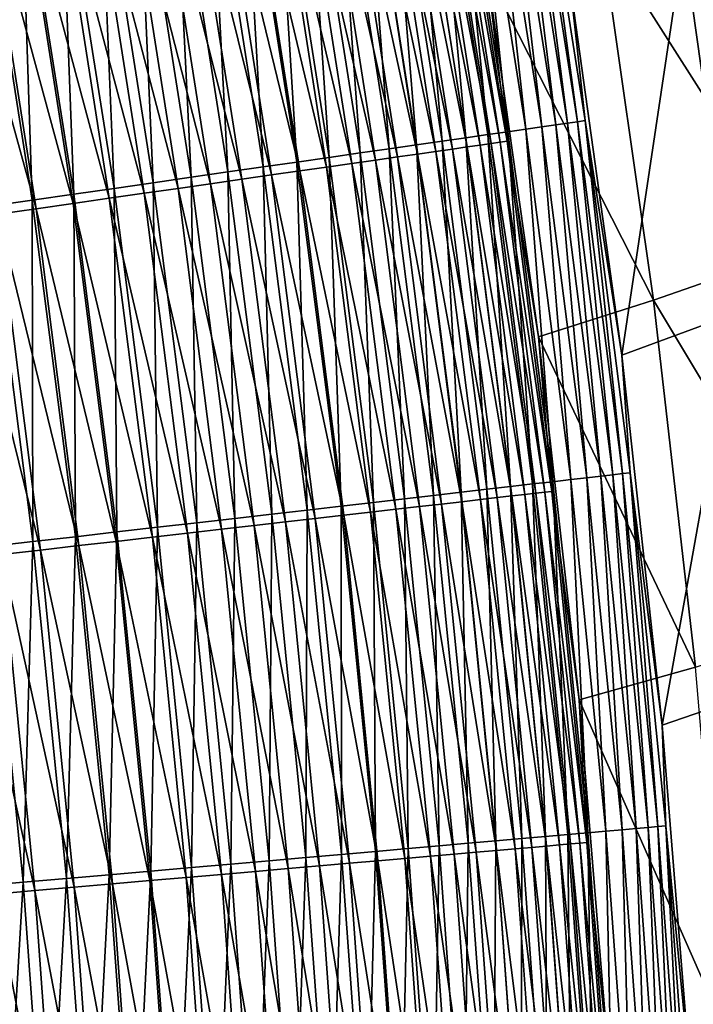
# Model space of a CAD drawing. Header units: metres. Extents: x -1 to 1402, y -1402 to 1.
# Tile 347 of 444: x 1245 to 1270, y -482 to -446. Entities that reach past the tile are written whole.
import ezdxf

# ---------------------------------------------------------------- set-up
doc = ezdxf.new("R2010")
doc.units = ezdxf.units.M

msp = doc.modelspace()

# ---------------------------------------------------------------- linework, layer by layer
at = {"layer": 'None0'}
for points in [[(1264.037476, -436.390259, -472.549805), (1265.724487, -449.445953, -474.27417), (1263.676147, -436.45282, -474.261902)], [(1264.320435, -436.341278, -470.825623), (1266.087891, -449.393707, -472.562653), (1264.037476, -436.390259, -472.549805)], [(1264.037476, -436.390259, -472.549805), (1266.087891, -449.393707, -472.562653), (1265.724487, -449.445953, -474.27417)], [(1265.823364, -444.297455, -469.113403), (1266.372681, -449.352753, -470.83902), (1264.320435, -436.341278, -470.825623)], [(1264.320435, -436.341278, -470.825623), (1266.372681, -449.352753, -470.83902), (1266.087891, -449.393707, -472.562653)], [(1263.504517, -449.765045, -480.913605), (1261.468018, -436.834991, -480.903748), (1262.132324, -436.720001, -479.282776)], [(1264.172241, -449.669067, -479.293243), (1262.132324, -436.720001, -479.282776), (1262.722534, -436.617859, -477.632629)], [(1263.504517, -449.765045, -480.913605), (1262.132324, -436.720001, -479.282776), (1264.172241, -449.669067, -479.293243)], [(1263.237427, -436.528748, -475.957581), (1264.765503, -449.583801, -477.643707), (1262.722534, -436.617859, -477.632629)], [(1262.722534, -436.617859, -477.632629), (1264.765503, -449.583801, -477.643707), (1264.172241, -449.669067, -479.293243)], [(1263.676147, -436.45282, -474.261902), (1265.283325, -449.509369, -475.969269), (1263.237427, -436.528748, -475.957581)], [(1263.237427, -436.528748, -475.957581), (1265.283325, -449.509369, -475.969269), (1264.765503, -449.583801, -477.643707)], [(1263.676147, -436.45282, -474.261902), (1265.724487, -449.445953, -474.27417), (1265.283325, -449.509369, -475.969269)], [(1259.921387, -437.102661, -484.04129), (1261.066895, -450.115417, -485.558838), (1259.042358, -437.254791, -485.550842)], [(1261.950195, -449.988464, -484.049927), (1259.921387, -437.102661, -484.04129), (1260.730591, -436.962616, -482.491241)], [(1261.066895, -450.115417, -485.558838), (1259.921387, -437.102661, -484.04129), (1261.950195, -449.988464, -484.049927)], [(1261.468018, -436.834991, -480.903748), (1262.763428, -449.871582, -482.500488), (1260.730591, -436.962616, -482.491241)], [(1260.730591, -436.962616, -482.491241), (1262.763428, -449.871582, -482.500488), (1261.950195, -449.988464, -484.049927)], [(1262.763428, -449.871582, -482.500488), (1261.468018, -436.834991, -480.903748), (1263.504517, -449.765045, -480.913605)], [(1258.095947, -437.41861, -487.017029), (1259.099365, -450.398224, -488.443909), (1257.084229, -437.593719, -488.437103)], [(1260.115967, -450.252106, -487.024445), (1258.095947, -437.41861, -487.017029), (1259.042358, -437.254791, -485.550842)], [(1259.099365, -450.398224, -488.443909), (1258.095947, -437.41861, -487.017029), (1260.115967, -450.252106, -487.024445)], [(1259.042358, -437.254791, -485.550842), (1261.066895, -450.115417, -485.558838), (1260.115967, -450.252106, -487.024445)], [(1262.001221, -450.329407, -476.683319), (1259.979004, -437.433746, -476.673126), (1259.435181, -437.527557, -478.19339)], [(1262.478271, -450.261108, -475.140656), (1260.453491, -437.351898, -475.129944), (1259.979004, -437.433746, -476.673126)], [(1262.478271, -450.261108, -475.140656), (1259.979004, -437.433746, -476.673126), (1262.001221, -450.329407, -476.683319)], [(1262.884644, -450.202911, -473.578979), (1260.857666, -437.282166, -473.567719), (1260.453491, -437.351898, -475.129944)], [(1262.884644, -450.202911, -473.578979), (1260.453491, -437.351898, -475.129944), (1262.478271, -450.261108, -475.140656)], [(1263.219604, -450.154968, -472.002167), (1261.190552, -437.224731, -471.990387), (1260.857666, -437.282166, -473.567719)], [(1262.884644, -450.202911, -473.578979), (1263.219604, -450.154968, -472.002167), (1260.857666, -437.282166, -473.567719)], [(1263.481812, -450.117432, -470.414185), (1261.451172, -437.179749, -470.401917), (1261.190552, -437.224731, -471.990387)], [(1263.219604, -450.154968, -472.002167), (1263.481812, -450.117432, -470.414185), (1261.190552, -437.224731, -471.990387)], [(1263.481812, -450.117432, -470.414185), (1262.732544, -443.854309, -468.823486), (1261.451172, -437.179749, -470.401917)], [(1256.009521, -437.779694, -489.808197), (1256.878906, -450.717346, -491.133209), (1254.874146, -437.976196, -491.127563)], [(1257.084229, -437.593719, -488.437103), (1258.019653, -450.553406, -489.814423), (1256.009521, -437.779694, -489.808197)], [(1256.009521, -437.779694, -489.808197), (1258.019653, -450.553406, -489.814423), (1256.878906, -450.717346, -491.133209)], [(1257.084229, -437.593719, -488.437103), (1259.099365, -450.398224, -488.443909), (1258.019653, -450.553406, -489.814423)], [(1260.156494, -450.593475, -481.157745), (1258.143677, -437.750336, -481.149261), (1257.397949, -437.878967, -482.57724)], [(1260.839355, -450.495728, -479.69577), (1258.82312, -437.633148, -479.686737), (1258.143677, -437.750336, -481.149261)], [(1260.839355, -450.495728, -479.69577), (1258.143677, -437.750336, -481.149261), (1260.156494, -450.593475, -481.157745)], [(1258.82312, -437.633148, -479.686737), (1261.45459, -450.407654, -478.203003), (1259.435181, -437.527557, -478.19339)], [(1261.45459, -450.407654, -478.203003), (1258.82312, -437.633148, -479.686737), (1260.839355, -450.495728, -479.69577)], [(1259.435181, -437.527557, -478.19339), (1261.45459, -450.407654, -478.203003), (1262.001221, -450.329407, -476.683319)], [(1254.423828, -451.070221, -493.604309), (1252.430298, -438.399139, -493.599762), (1253.680298, -438.1828, -492.392334)], [(1254.874146, -437.976196, -491.127563), (1255.679565, -450.88974, -492.39743), (1253.680298, -438.1828, -492.392334)], [(1253.680298, -438.1828, -492.392334), (1255.679565, -450.88974, -492.39743), (1254.423828, -451.070221, -493.604309)], [(1257.716919, -450.942688, -485.325378), (1255.715942, -438.169128, -485.318604), (1254.783691, -438.329926, -486.62677)], [(1254.874146, -437.976196, -491.127563), (1256.878906, -450.717346, -491.133209), (1255.679565, -450.88974, -492.39743)], [(1258.593262, -450.817261, -483.97522), (1256.588013, -438.018677, -483.967896), (1255.715942, -438.169128, -485.318604)], [(1258.593262, -450.817261, -483.97522), (1255.715942, -438.169128, -485.318604), (1257.716919, -450.942688, -485.325378)], [(1259.407104, -450.700745, -482.585144), (1257.397949, -437.878967, -482.57724), (1256.588013, -438.018677, -483.967896)], [(1259.407104, -450.700745, -482.585144), (1256.588013, -438.018677, -483.967896), (1258.593262, -450.817261, -483.97522)], [(1260.156494, -450.593475, -481.157745), (1257.397949, -437.878967, -482.57724), (1259.407104, -450.700745, -482.585144)], [(1253.114014, -451.258484, -494.751129), (1251.126587, -438.624786, -494.747101), (1252.430298, -438.399139, -493.599762)], [(1253.114014, -451.258484, -494.751129), (1252.430298, -438.399139, -493.599762), (1254.423828, -451.070221, -493.604309)], [(1255.7854, -451.219177, -487.895538), (1253.793335, -438.500763, -487.889832), (1252.747192, -438.681213, -489.105194)], [(1256.780273, -451.076752, -486.632996), (1254.783691, -438.329926, -486.62677), (1253.793335, -438.500763, -487.889832)], [(1256.780273, -451.076752, -486.632996), (1253.793335, -438.500763, -487.889832), (1255.7854, -451.219177, -487.895538)], [(1257.716919, -450.942688, -485.325378), (1254.783691, -438.329926, -486.62677), (1256.780273, -451.076752, -486.632996)], [(1250.343994, -451.656647, -496.856262), (1248.369141, -439.10202, -496.85321), (1249.771851, -438.859253, -495.832275)], [(1251.753052, -451.454102, -495.835815), (1249.771851, -438.859253, -495.832275), (1251.126587, -438.624786, -494.747101)], [(1250.343994, -451.656647, -496.856262), (1249.771851, -438.859253, -495.832275), (1251.753052, -451.454102, -495.835815)], [(1253.62915, -451.527832, -490.274933), (1251.647095, -438.870972, -490.270264), (1250.495361, -439.069641, -491.382477)], [(1251.753052, -451.454102, -495.835815), (1251.126587, -438.624786, -494.747101), (1253.114014, -451.258484, -494.751129)], [(1254.734375, -451.369629, -489.110382), (1252.747192, -438.681213, -489.105194), (1251.647095, -438.870972, -490.270264)], [(1254.734375, -451.369629, -489.110382), (1251.647095, -438.870972, -490.270264), (1253.62915, -451.527832, -490.274933)], [(1255.7854, -451.219177, -487.895538), (1252.747192, -438.681213, -489.105194), (1254.734375, -451.369629, -489.110382)], [(1248.889648, -451.865662, -497.810516), (1246.921387, -439.35257, -497.807892), (1248.369141, -439.10202, -496.85321)], [(1251.265137, -451.866211, -492.442993), (1249.293945, -439.276886, -492.439331), (1248.045654, -439.492218, -493.438843)], [(1248.889648, -451.865662, -497.810516), (1248.369141, -439.10202, -496.85321), (1250.343994, -451.656647, -496.856262)], [(1252.472046, -451.693481, -491.386627), (1250.495361, -439.069641, -491.382477), (1249.293945, -439.276886, -492.439331)], [(1252.472046, -451.693481, -491.386627), (1249.293945, -439.276886, -492.439331), (1251.265137, -451.866211, -492.442993)], [(1253.62915, -451.527832, -490.274933), (1250.495361, -439.069641, -491.382477), (1252.472046, -451.693481, -491.386627)], [(1245.857544, -452.301483, -499.512329), (1243.902832, -439.875, -499.510498), (1245.431641, -439.610413, -498.694336)], [(1247.393188, -452.08075, -498.696533), (1245.431641, -439.610413, -498.694336), (1246.921387, -439.35257, -497.807892)], [(1245.857544, -452.301483, -499.512329), (1245.431641, -439.610413, -498.694336), (1247.393188, -452.08075, -498.696533)], [(1250.01123, -452.045715, -493.442078), (1248.045654, -439.492218, -493.438843), (1246.753174, -439.715179, -494.379181)], [(1247.393188, -452.08075, -498.696533), (1246.921387, -439.35257, -497.807892), (1248.889648, -451.865662, -497.810516)], [(1251.265137, -451.866211, -492.442993), (1248.045654, -439.492218, -493.438843), (1250.01123, -452.045715, -493.442078)], [(1244.285522, -452.527435, -500.255829), (1243.902832, -439.875, -499.510498), (1245.857544, -452.301483, -499.512329)], [(1247.372803, -452.423401, -495.260895), (1245.419189, -439.945282, -495.258484), (1244.046509, -440.182068, -496.07489)], [(1248.712769, -452.231598, -494.381989), (1246.753174, -439.715179, -494.379181), (1245.419189, -439.945282, -495.258484)], [(1248.712769, -452.231598, -494.381989), (1245.419189, -439.945282, -495.258484), (1247.372803, -452.423401, -495.260895)], [(1250.01123, -452.045715, -493.442078), (1246.753174, -439.715179, -494.379181), (1248.712769, -452.231598, -494.381989)], [(1245.993896, -452.620789, -496.076904), (1244.046509, -440.182068, -496.07489), (1242.637817, -440.425049, -496.826508)], [(1247.372803, -452.423401, -495.260895), (1244.046509, -440.182068, -496.07489), (1245.993896, -452.620789, -496.076904)], [(1242.637817, -440.425049, -496.826508), (1244.578857, -452.823334, -496.828186), (1245.993896, -452.620789, -496.076904)], [(1272.391602, -440.450958, -367.681), (1266.964111, -442.450134, -423.696442), (1274.393188, -454.109344, -367.691071)], [(1270.026367, -442.750854, -423.986053), (1275.453613, -440.75, -368.006805), (1271.970215, -456.495361, -423.99295)], [(1266.964111, -442.450134, -423.696442), (1262.732544, -443.854309, -468.823486), (1268.916382, -456.010956, -423.702515)], [(1266.964111, -442.450134, -423.696442), (1268.916382, -456.010956, -423.702515), (1274.393188, -454.109344, -367.691071)], [(1267.737793, -458.053314, -469.12793), (1265.823364, -444.297455, -469.113403), (1270.026367, -442.750854, -423.986053)], [(1271.970215, -456.495361, -423.99295), (1267.737793, -458.053314, -469.12793), (1270.026367, -442.750854, -423.986053)], [(1262.732544, -443.854309, -468.823486), (1264.6427, -457.367706, -468.836731), (1268.916382, -456.010956, -423.702515)], [(1264.6427, -457.367706, -468.836731), (1262.732544, -443.854309, -468.823486), (1263.481812, -450.117432, -470.414185)], [(1265.823364, -444.297455, -469.113403), (1267.737793, -458.053314, -469.12793), (1266.372681, -449.352753, -470.83902)], [(1265.283325, -449.509369, -475.969269), (1266.43689, -462.598785, -477.653687), (1264.765503, -449.583801, -477.643707)], [(1265.724487, -449.445953, -474.27417), (1266.956909, -462.538818, -475.979767), (1265.283325, -449.509369, -475.969269)], [(1265.283325, -449.509369, -475.969269), (1266.956909, -462.538818, -475.979767), (1266.43689, -462.598785, -477.653687)], [(1266.087891, -449.393707, -472.562653), (1267.400146, -462.487701, -474.285156), (1265.724487, -449.445953, -474.27417)], [(1265.724487, -449.445953, -474.27417), (1267.400146, -462.487701, -474.285156), (1266.956909, -462.538818, -475.979767)], [(1266.372681, -449.352753, -470.83902), (1267.765381, -462.445587, -472.574158), (1266.087891, -449.393707, -472.562653)], [(1266.087891, -449.393707, -472.562653), (1267.765381, -462.445587, -472.574158), (1267.400146, -462.487701, -474.285156)], [(1267.737793, -458.053314, -469.12793), (1268.051636, -462.412567, -470.851013), (1266.372681, -449.352753, -470.83902)], [(1266.372681, -449.352753, -470.83902), (1268.051636, -462.412567, -470.851013), (1267.765381, -462.445587, -472.574158)], [(1262.763428, -449.871582, -482.500488), (1263.609985, -462.924744, -484.057709), (1261.950195, -449.988464, -484.049927)], [(1264.426514, -462.830597, -482.50882), (1262.763428, -449.871582, -482.500488), (1263.504517, -449.765045, -480.913605)], [(1263.609985, -462.924744, -484.057709), (1262.763428, -449.871582, -482.500488), (1264.426514, -462.830597, -482.50882)], [(1265.170654, -462.744812, -480.922485), (1263.504517, -449.765045, -480.913605), (1264.172241, -449.669067, -479.293243)], [(1264.426514, -462.830597, -482.50882), (1263.504517, -449.765045, -480.913605), (1265.170654, -462.744812, -480.922485)], [(1264.765503, -449.583801, -477.643707), (1265.841064, -462.66748, -479.302673), (1264.172241, -449.669067, -479.293243)], [(1264.172241, -449.669067, -479.293243), (1265.841064, -462.66748, -479.302673), (1265.170654, -462.744812, -480.922485)], [(1264.765503, -449.583801, -477.643707), (1266.43689, -462.598785, -477.653687), (1265.841064, -462.66748, -479.302673)], [(1260.748169, -463.25473, -488.450043), (1259.099365, -450.398224, -488.443909), (1260.115967, -450.252106, -487.024445)], [(1261.066895, -450.115417, -485.558838), (1261.768555, -463.137085, -487.031128), (1260.115967, -450.252106, -487.024445)], [(1260.115967, -450.252106, -487.024445), (1261.768555, -463.137085, -487.031128), (1260.748169, -463.25473, -488.450043)], [(1262.723267, -463.026978, -485.566071), (1261.066895, -450.115417, -485.558838), (1261.950195, -449.988464, -484.049927)], [(1261.768555, -463.137085, -487.031128), (1261.066895, -450.115417, -485.558838), (1262.723267, -463.026978, -485.566071)], [(1261.950195, -449.988464, -484.049927), (1263.609985, -462.924744, -484.057709), (1262.723267, -463.026978, -485.566071)], [(1264.132935, -463.219421, -475.150299), (1262.478271, -450.261108, -475.140656), (1262.001221, -450.329407, -476.683319)], [(1264.54126, -463.172577, -473.589111), (1262.884644, -450.202911, -473.578979), (1262.478271, -450.261108, -475.140656)], [(1264.54126, -463.172577, -473.589111), (1262.478271, -450.261108, -475.140656), (1264.132935, -463.219421, -475.150299)], [(1264.877808, -463.133972, -472.012756), (1263.219604, -450.154968, -472.002167), (1262.884644, -450.202911, -473.578979)], [(1264.54126, -463.172577, -473.589111), (1264.877808, -463.133972, -472.012756), (1262.884644, -450.202911, -473.578979)], [(1265.141479, -463.103729, -470.425232), (1263.481812, -450.117432, -470.414185), (1263.219604, -450.154968, -472.002167)], [(1264.877808, -463.133972, -472.012756), (1265.141479, -463.103729, -470.425232), (1263.219604, -450.154968, -472.002167)], [(1265.141479, -463.103729, -470.425232), (1264.6427, -457.367706, -468.836731), (1263.481812, -450.117432, -470.414185)], [(1258.019653, -450.553406, -489.814423), (1258.519287, -463.511719, -491.138306), (1256.878906, -450.717346, -491.133209)], [(1259.099365, -450.398224, -488.443909), (1259.664307, -463.3797, -489.820038), (1258.019653, -450.553406, -489.814423)], [(1258.019653, -450.553406, -489.814423), (1259.664307, -463.3797, -489.820038), (1258.519287, -463.511719, -491.138306)], [(1259.664307, -463.3797, -489.820038), (1259.099365, -450.398224, -488.443909), (1260.748169, -463.25473, -488.450043)], [(1261.801514, -463.486847, -481.165375), (1260.156494, -450.593475, -481.157745), (1259.407104, -450.700745, -482.585144)], [(1262.487061, -463.408203, -479.703918), (1260.839355, -450.495728, -479.69577), (1260.156494, -450.593475, -481.157745)], [(1262.487061, -463.408203, -479.703918), (1260.156494, -450.593475, -481.157745), (1261.801514, -463.486847, -481.165375)], [(1263.104858, -463.337341, -478.211639), (1261.45459, -450.407654, -478.203003), (1260.839355, -450.495728, -479.69577)], [(1263.104858, -463.337341, -478.211639), (1260.839355, -450.495728, -479.69577), (1262.487061, -463.408203, -479.703918)], [(1261.45459, -450.407654, -478.203003), (1263.653809, -463.274353, -476.692474), (1262.001221, -450.329407, -476.683319)], [(1263.653809, -463.274353, -476.692474), (1261.45459, -450.407654, -478.203003), (1263.104858, -463.337341, -478.211639)], [(1262.001221, -450.329407, -476.683319), (1263.653809, -463.274353, -476.692474), (1264.132935, -463.219421, -475.150299)], [(1255.679565, -450.88974, -492.39743), (1256.055054, -463.795868, -493.608429), (1254.423828, -451.070221, -493.604309)], [(1256.878906, -450.717346, -491.133209), (1257.315552, -463.650513, -492.402039), (1255.679565, -450.88974, -492.39743)], [(1255.679565, -450.88974, -492.39743), (1257.315552, -463.650513, -492.402039), (1256.055054, -463.795868, -493.608429)], [(1259.352417, -463.767731, -485.331512), (1257.716919, -450.942688, -485.325378), (1256.780273, -451.076752, -486.632996)], [(1256.878906, -450.717346, -491.133209), (1258.519287, -463.511719, -491.138306), (1257.315552, -463.650513, -492.402039)], [(1260.232178, -463.66684, -483.981842), (1258.593262, -450.817261, -483.97522), (1257.716919, -450.942688, -485.325378)], [(1260.232178, -463.66684, -483.981842), (1257.716919, -450.942688, -485.325378), (1259.352417, -463.767731, -485.331512)], [(1261.049194, -463.57312, -482.592285), (1259.407104, -450.700745, -482.585144), (1258.593262, -450.817261, -483.97522)], [(1261.049194, -463.57312, -482.592285), (1258.593262, -450.817261, -483.97522), (1260.232178, -463.66684, -483.981842)], [(1261.801514, -463.486847, -481.165375), (1259.407104, -450.700745, -482.585144), (1261.049194, -463.57312, -482.592285)], [(1253.374512, -464.104919, -495.83902), (1251.753052, -451.454102, -495.835815), (1253.114014, -451.258484, -494.751129)], [(1254.740479, -463.947449, -494.754791), (1253.114014, -451.258484, -494.751129), (1254.423828, -451.070221, -493.604309)], [(1253.374512, -464.104919, -495.83902), (1253.114014, -451.258484, -494.751129), (1254.740479, -463.947449, -494.754791)], [(1254.423828, -451.070221, -493.604309), (1256.055054, -463.795868, -493.608429), (1254.740479, -463.947449, -494.754791)], [(1257.413574, -463.990143, -487.900665), (1255.7854, -451.219177, -487.895538), (1254.734375, -451.369629, -489.110382)], [(1258.412231, -463.87558, -486.638641), (1256.780273, -451.076752, -486.632996), (1255.7854, -451.219177, -487.895538)], [(1258.412231, -463.87558, -486.638641), (1255.7854, -451.219177, -487.895538), (1257.413574, -463.990143, -487.900665)], [(1259.352417, -463.767731, -485.331512), (1256.780273, -451.076752, -486.632996), (1258.412231, -463.87558, -486.638641)], [(1250.500732, -464.43631, -497.812927), (1248.889648, -451.865662, -497.810516), (1250.343994, -451.656647, -496.856262)], [(1251.960327, -464.268005, -496.85907), (1250.343994, -451.656647, -496.856262), (1251.753052, -451.454102, -495.835815)], [(1250.500732, -464.43631, -497.812927), (1250.343994, -451.656647, -496.856262), (1251.960327, -464.268005, -496.85907)], [(1254.087891, -464.371582, -491.390381), (1252.472046, -451.693481, -491.386627), (1251.265137, -451.866211, -492.442993)], [(1251.960327, -464.268005, -496.85907), (1251.753052, -451.454102, -495.835815), (1253.374512, -464.104919, -495.83902)], [(1255.249268, -464.238373, -490.279144), (1253.62915, -451.527832, -490.274933), (1252.472046, -451.693481, -491.386627)], [(1255.249268, -464.238373, -490.279144), (1252.472046, -451.693481, -491.386627), (1254.087891, -464.371582, -491.390381)], [(1256.358521, -464.111145, -489.115051), (1254.734375, -451.369629, -489.110382), (1253.62915, -451.527832, -490.274933)], [(1256.358521, -464.111145, -489.115051), (1253.62915, -451.527832, -490.274933), (1255.249268, -464.238373, -490.279144)], [(1257.413574, -463.990143, -487.900665), (1254.734375, -451.369629, -489.110382), (1256.358521, -464.111145, -489.115051)], [(1247.45752, -464.787201, -499.513977), (1245.857544, -452.301483, -499.512329), (1247.393188, -452.08075, -498.696533)], [(1248.998779, -464.609497, -498.698547), (1247.393188, -452.08075, -498.696533), (1248.889648, -451.865662, -497.810516)], [(1247.45752, -464.787201, -499.513977), (1247.393188, -452.08075, -498.696533), (1248.998779, -464.609497, -498.698547)], [(1251.618042, -464.654877, -493.445007), (1250.01123, -452.045715, -493.442078), (1248.712769, -452.231598, -494.381989)], [(1248.998779, -464.609497, -498.698547), (1248.889648, -451.865662, -497.810516), (1250.500732, -464.43631, -497.812927)], [(1252.876587, -464.510529, -492.44635), (1251.265137, -451.866211, -492.442993), (1250.01123, -452.045715, -493.442078)], [(1252.876587, -464.510529, -492.44635), (1250.01123, -452.045715, -493.442078), (1251.618042, -464.654877, -493.445007)], [(1254.087891, -464.371582, -491.390381), (1251.265137, -451.866211, -492.442993), (1252.876587, -464.510529, -492.44635)], [(1245.880005, -464.969116, -500.257172), (1244.285522, -452.527435, -500.255829), (1245.857544, -452.301483, -499.512329)], [(1245.880005, -464.969116, -500.257172), (1245.857544, -452.301483, -499.512329), (1247.45752, -464.787201, -499.513977)], [(1248.970093, -464.958588, -495.263062), (1247.372803, -452.423401, -495.260895), (1245.993896, -452.620789, -496.076904)], [(1250.314941, -464.804352, -494.384521), (1248.712769, -452.231598, -494.381989), (1247.372803, -452.423401, -495.260895)], [(1250.314941, -464.804352, -494.384521), (1247.372803, -452.423401, -495.260895), (1248.970093, -464.958588, -495.263062)], [(1251.618042, -464.654877, -493.445007), (1248.712769, -452.231598, -494.381989), (1250.314941, -464.804352, -494.384521)], [(1246.166138, -465.280212, -496.829681), (1244.578857, -452.823334, -496.828186), (1243.130493, -453.03067, -497.512848)], [(1244.269043, -465.154877, -500.926147), (1244.285522, -452.527435, -500.255829), (1245.880005, -464.969116, -500.257172)], [(1244.578857, -452.823334, -496.828186), (1247.586304, -465.11734, -496.078735), (1245.993896, -452.620789, -496.076904)], [(1247.586304, -465.11734, -496.078735), (1244.578857, -452.823334, -496.828186), (1246.166138, -465.280212, -496.829681)], [(1245.993896, -452.620789, -496.076904), (1247.586304, -465.11734, -496.078735), (1248.970093, -464.958588, -495.263062)], [(1246.166138, -465.280212, -496.829681), (1243.130493, -453.03067, -497.512848), (1244.712646, -465.44696, -497.514069)], [(1274.393188, -454.109344, -367.691071), (1268.916382, -456.010956, -423.702515), (1275.996826, -467.822968, -367.701233)], [(1268.916382, -456.010956, -423.702515), (1264.6427, -457.367706, -468.836731), (1270.4729, -469.628571, -423.70874)], [(1268.916382, -456.010956, -423.702515), (1270.4729, -469.628571, -423.70874), (1275.996826, -467.822968, -367.701233)], [(1269.238159, -471.772644, -469.140717), (1267.737793, -458.053314, -469.12793), (1271.970215, -456.495361, -423.99295)], [(1273.509644, -470.305542, -423.999878), (1269.238159, -471.772644, -469.140717), (1271.970215, -456.495361, -423.99295)], [(1264.6427, -457.367706, -468.836731), (1266.148804, -470.839294, -468.848602), (1270.4729, -469.628571, -423.70874)], [(1266.148804, -470.839294, -468.848602), (1264.6427, -457.367706, -468.836731), (1265.141479, -463.103729, -470.425232)], [(1267.737793, -458.053314, -469.12793), (1269.238159, -471.772644, -469.140717), (1268.051636, -462.412567, -470.851013)], [(1265.841064, -462.66748, -479.302673), (1266.474243, -475.76535, -480.930328), (1265.170654, -462.744812, -480.922485)], [(1266.43689, -462.598785, -477.653687), (1267.146851, -475.706329, -479.311005), (1265.841064, -462.66748, -479.302673)], [(1265.841064, -462.66748, -479.302673), (1267.146851, -475.706329, -479.311005), (1266.474243, -475.76535, -480.930328)], [(1266.956909, -462.538818, -475.979767), (1267.744629, -475.653931, -477.662506), (1266.43689, -462.598785, -477.653687)], [(1266.43689, -462.598785, -477.653687), (1267.744629, -475.653931, -477.662506), (1267.146851, -475.706329, -479.311005)], [(1267.400146, -462.487701, -474.285156), (1268.266479, -475.608154, -475.989044), (1266.956909, -462.538818, -475.979767)], [(1266.956909, -462.538818, -475.979767), (1268.266479, -475.608154, -475.989044), (1267.744629, -475.653931, -477.662506)], [(1267.765381, -462.445587, -472.574158), (1268.711304, -475.569153, -474.294891), (1267.400146, -462.487701, -474.285156)], [(1267.400146, -462.487701, -474.285156), (1268.711304, -475.569153, -474.294891), (1268.266479, -475.608154, -475.989044)], [(1268.051636, -462.412567, -470.851013), (1269.078003, -475.536987, -472.58432), (1267.765381, -462.445587, -472.574158)], [(1267.765381, -462.445587, -472.574158), (1269.078003, -475.536987, -472.58432), (1268.711304, -475.569153, -474.294891)], [(1269.238159, -471.772644, -469.140717), (1269.365479, -475.511749, -470.861603), (1268.051636, -462.412567, -470.851013)], [(1268.051636, -462.412567, -470.851013), (1269.365479, -475.511749, -470.861603), (1269.078003, -475.536987, -472.58432)], [(1263.061768, -476.064606, -487.037079), (1261.768555, -463.137085, -487.031128), (1262.723267, -463.026978, -485.566071)], [(1263.609985, -462.924744, -484.057709), (1264.019287, -475.980621, -485.57251), (1262.723267, -463.026978, -485.566071)], [(1262.723267, -463.026978, -485.566071), (1264.019287, -475.980621, -485.57251), (1263.061768, -476.064606, -487.037079)], [(1264.908691, -475.902618, -484.064606), (1263.609985, -462.924744, -484.057709), (1264.426514, -462.830597, -482.50882)], [(1264.019287, -475.980621, -485.57251), (1263.609985, -462.924744, -484.057709), (1264.908691, -475.902618, -484.064606)], [(1265.727783, -475.830811, -482.516205), (1264.426514, -462.830597, -482.50882), (1265.170654, -462.744812, -480.922485)], [(1264.908691, -475.902618, -484.064606), (1264.426514, -462.830597, -482.50882), (1265.727783, -475.830811, -482.516205)], [(1265.170654, -462.744812, -480.922485), (1266.474243, -475.76535, -480.930328), (1265.727783, -475.830811, -482.516205)], [(1259.664307, -463.3797, -489.820038), (1259.802979, -476.350372, -491.142883), (1258.519287, -463.511719, -491.138306)], [(1260.951294, -476.249664, -489.825073), (1259.664307, -463.3797, -489.820038), (1260.748169, -463.25473, -488.450043)], [(1259.802979, -476.350372, -491.142883), (1259.664307, -463.3797, -489.820038), (1260.951294, -476.249664, -489.825073)], [(1261.768555, -463.137085, -487.031128), (1262.03833, -476.154327, -488.455536), (1260.748169, -463.25473, -488.450043)], [(1260.748169, -463.25473, -488.450043), (1262.03833, -476.154327, -488.455536), (1260.951294, -476.249664, -489.825073)], [(1262.03833, -476.154327, -488.455536), (1261.768555, -463.137085, -487.031128), (1263.061768, -476.064606, -487.037079)], [(1263.774414, -476.361664, -479.711151), (1262.487061, -463.408203, -479.703918), (1261.801514, -463.486847, -481.165375)], [(1264.394165, -476.307678, -478.21933), (1263.104858, -463.337341, -478.211639), (1262.487061, -463.408203, -479.703918)], [(1264.394165, -476.307678, -478.21933), (1262.487061, -463.408203, -479.703918), (1263.774414, -476.361664, -479.711151)], [(1264.944946, -476.259735, -476.700592), (1263.653809, -463.274353, -476.692474), (1263.104858, -463.337341, -478.211639)], [(1264.944946, -476.259735, -476.700592), (1263.104858, -463.337341, -478.211639), (1264.394165, -476.307678, -478.21933)], [(1263.653809, -463.274353, -476.692474), (1265.425659, -476.217865, -475.158875), (1264.132935, -463.219421, -475.150299)], [(1265.425659, -476.217865, -475.158875), (1263.653809, -463.274353, -476.692474), (1264.944946, -476.259735, -476.700592)], [(1265.835449, -476.18219, -473.598083), (1264.54126, -463.172577, -473.589111), (1264.132935, -463.219421, -475.150299)], [(1264.132935, -463.219421, -475.150299), (1265.425659, -476.217865, -475.158875), (1265.835449, -476.18219, -473.598083)], [(1266.173218, -476.152771, -472.022156), (1264.877808, -463.133972, -472.012756), (1264.54126, -463.172577, -473.589111)], [(1265.835449, -476.18219, -473.598083), (1266.173218, -476.152771, -472.022156), (1264.54126, -463.172577, -473.589111)], [(1266.43811, -476.12973, -470.435028), (1265.141479, -463.103729, -470.425232), (1264.877808, -463.133972, -472.012756)], [(1266.173218, -476.152771, -472.022156), (1266.43811, -476.12973, -470.435028), (1264.877808, -463.133972, -472.012756)], [(1266.43811, -476.12973, -470.435028), (1266.148804, -470.839294, -468.848602), (1265.141479, -463.103729, -470.425232)], [(1257.315552, -463.650513, -492.402039), (1257.331665, -476.567108, -493.612122), (1256.055054, -463.795868, -493.608429)], [(1258.519287, -463.511719, -491.138306), (1258.595703, -476.456238, -492.406158), (1257.315552, -463.650513, -492.402039)], [(1257.315552, -463.650513, -492.402039), (1258.595703, -476.456238, -492.406158), (1257.331665, -476.567108, -493.612122)], [(1260.630249, -476.635406, -485.336945), (1259.352417, -463.767731, -485.331512), (1258.412231, -463.87558, -486.638641)], [(1258.519287, -463.511719, -491.138306), (1259.802979, -476.350372, -491.142883), (1258.595703, -476.456238, -492.406158)], [(1261.512451, -476.558594, -483.987732), (1260.232178, -463.66684, -483.981842), (1259.352417, -463.767731, -485.331512)], [(1261.512451, -476.558594, -483.987732), (1259.352417, -463.767731, -485.331512), (1260.630249, -476.635406, -485.336945)], [(1262.332031, -476.487244, -482.598602), (1261.049194, -463.57312, -482.592285), (1260.232178, -463.66684, -483.981842)], [(1262.332031, -476.487244, -482.598602), (1260.232178, -463.66684, -483.981842), (1261.512451, -476.558594, -483.987732)], [(1263.086548, -476.421539, -481.17215), (1261.801514, -463.486847, -481.165375), (1261.049194, -463.57312, -482.592285)], [(1263.086548, -476.421539, -481.17215), (1261.049194, -463.57312, -482.592285), (1262.332031, -476.487244, -482.598602)], [(1263.774414, -476.361664, -479.711151), (1261.801514, -463.486847, -481.165375), (1263.086548, -476.421539, -481.17215)], [(1253.225464, -476.927216, -496.861572), (1251.960327, -464.268005, -496.85907), (1253.374512, -464.104919, -495.83902)], [(1253.225464, -476.927216, -496.861572), (1253.374512, -464.104919, -495.83902), (1254.643677, -476.802856, -495.841919)], [(1254.643677, -476.802856, -495.841919), (1253.374512, -464.104919, -495.83902), (1254.740479, -463.947449, -494.754791)], [(1254.740479, -463.947449, -494.754791), (1256.013428, -476.682709, -494.758087), (1254.643677, -476.802856, -495.841919)], [(1256.055054, -463.795868, -493.608429), (1256.013428, -476.682709, -494.758087), (1254.740479, -463.947449, -494.754791)], [(1257.627686, -476.896851, -489.119171), (1256.358521, -464.111145, -489.115051), (1255.249268, -464.238373, -490.279144)], [(1256.055054, -463.795868, -493.608429), (1257.331665, -476.567108, -493.612122), (1256.013428, -476.682709, -494.758087)], [(1258.685669, -476.804718, -487.905243), (1257.413574, -463.990143, -487.900665), (1256.358521, -464.111145, -489.115051)], [(1258.685669, -476.804718, -487.905243), (1256.358521, -464.111145, -489.115051), (1257.627686, -476.896851, -489.119171)], [(1259.687256, -476.717499, -486.643646), (1258.412231, -463.87558, -486.638641), (1257.413574, -463.990143, -487.900665)], [(1259.687256, -476.717499, -486.643646), (1257.413574, -463.990143, -487.900665), (1258.685669, -476.804718, -487.905243)], [(1260.630249, -476.635406, -485.336945), (1258.412231, -463.87558, -486.638641), (1259.687256, -476.717499, -486.643646)], [(1250.255737, -477.187683, -498.700378), (1248.998779, -464.609497, -498.698547), (1250.500732, -464.43631, -497.812927)], [(1250.255737, -477.187683, -498.700378), (1250.500732, -464.43631, -497.812927), (1251.761841, -477.055573, -497.815063)], [(1251.761841, -477.055573, -497.815063), (1250.500732, -464.43631, -497.812927), (1251.960327, -464.268005, -496.85907)], [(1254.135864, -477.200867, -492.44931), (1252.876587, -464.510529, -492.44635), (1251.618042, -464.654877, -493.445007)], [(1251.761841, -477.055573, -497.815063), (1251.960327, -464.268005, -496.85907), (1253.225464, -476.927216, -496.861572)], [(1255.350586, -477.095123, -491.393738), (1254.087891, -464.371582, -491.390381), (1252.876587, -464.510529, -492.44635)], [(1255.350586, -477.095123, -491.393738), (1252.876587, -464.510529, -492.44635), (1254.135864, -477.200867, -492.44931)], [(1256.515259, -476.993713, -490.282867), (1255.249268, -464.238373, -490.279144), (1254.087891, -464.371582, -491.390381)], [(1256.515259, -476.993713, -490.282867), (1254.087891, -464.371582, -491.390381), (1255.350586, -477.095123, -491.393738)], [(1257.627686, -476.896851, -489.119171), (1255.249268, -464.238373, -490.279144), (1256.515259, -476.993713, -490.282867)], [(1247.128296, -477.461975, -500.258423), (1245.880005, -464.969116, -500.257172), (1247.45752, -464.787201, -499.513977)], [(1247.128296, -477.461975, -500.258423), (1247.45752, -464.787201, -499.513977), (1248.710327, -477.323212, -499.515503)], [(1248.710327, -477.323212, -499.515503), (1247.45752, -464.787201, -499.513977), (1248.998779, -464.609497, -498.698547)], [(1248.710327, -477.323212, -499.515503), (1248.998779, -464.609497, -498.698547), (1250.255737, -477.187683, -498.700378)], [(1251.567139, -477.424561, -494.38678), (1250.314941, -464.804352, -494.384521), (1248.970093, -464.958588, -495.263062)], [(1252.873779, -477.31076, -493.447601), (1251.618042, -464.654877, -493.445007), (1250.314941, -464.804352, -494.384521)], [(1252.873779, -477.31076, -493.447601), (1250.314941, -464.804352, -494.384521), (1251.567139, -477.424561, -494.38678)], [(1254.135864, -477.200867, -492.44931), (1251.618042, -464.654877, -493.445007), (1252.873779, -477.31076, -493.447601)], [(1243.867432, -477.747986, -501.519806), (1244.269043, -465.154877, -500.926147), (1245.512939, -477.603668, -500.927124)], [(1245.512939, -477.603668, -500.927124), (1244.269043, -465.154877, -500.926147), (1245.880005, -464.969116, -500.257172)], [(1245.512939, -477.603668, -500.927124), (1245.880005, -464.969116, -500.257172), (1247.128296, -477.461975, -500.258423)], [(1248.830933, -477.662811, -496.080353), (1247.586304, -465.11734, -496.078735), (1246.166138, -465.280212, -496.829681)], [(1247.586304, -465.11734, -496.078735), (1250.218628, -477.541992, -495.264984), (1248.970093, -464.958588, -495.263062)], [(1250.218628, -477.541992, -495.264984), (1247.586304, -465.11734, -496.078735), (1248.830933, -477.662811, -496.080353)], [(1248.970093, -464.958588, -495.263062), (1250.218628, -477.541992, -495.264984), (1251.567139, -477.424561, -494.38678)], [(1245.949463, -477.913727, -497.515167), (1244.712646, -465.44696, -497.514069), (1243.228271, -465.617218, -498.130035)], [(1247.406982, -477.786804, -496.831024), (1246.166138, -465.280212, -496.829681), (1244.712646, -465.44696, -497.514069)], [(1247.406982, -477.786804, -496.831024), (1244.712646, -465.44696, -497.514069), (1245.949463, -477.913727, -497.515167)], [(1248.830933, -477.662811, -496.080353), (1246.166138, -465.280212, -496.829681), (1247.406982, -477.786804, -496.831024)], [(1243.228271, -465.617218, -498.130035), (1244.461182, -478.043335, -498.13092), (1245.949463, -477.913727, -497.515167)], [(1270.4729, -469.628571, -423.70874), (1266.148804, -470.839294, -468.848602), (1271.640503, -483.289001, -423.715088)], [(1270.348755, -485.581909, -469.151733), (1269.238159, -471.772644, -469.140717), (1273.509644, -470.305542, -423.999878)], [(1274.652832, -484.170105, -424.006866), (1270.348755, -485.581909, -469.151733), (1273.509644, -470.305542, -423.999878)], [(1266.148804, -470.839294, -468.848602), (1267.295288, -484.678009, -468.859283), (1271.640503, -483.289001, -423.715088)], [(1267.295288, -484.678009, -468.859283), (1266.148804, -470.839294, -468.848602), (1266.43811, -476.12973, -470.435028)], [(1269.238159, -471.772644, -469.140717), (1270.348755, -485.581909, -469.151733), (1269.365479, -475.511749, -470.861603)], [(1265.85437, -488.913177, -484.070618), (1264.908691, -475.902618, -484.064606), (1265.727783, -475.830811, -482.516205)], [(1266.474243, -475.76535, -480.930328), (1266.675171, -488.863251, -482.522644), (1265.727783, -475.830811, -482.516205)], [(1265.727783, -475.830811, -482.516205), (1266.675171, -488.863251, -482.522644), (1265.85437, -488.913177, -484.070618)], [(1267.146851, -475.706329, -479.311005), (1267.42334, -488.817749, -480.937164), (1266.474243, -475.76535, -480.930328)], [(1266.474243, -475.76535, -480.930328), (1267.42334, -488.817749, -480.937164), (1266.675171, -488.863251, -482.522644)], [(1267.744629, -475.653931, -477.662506), (1268.097656, -488.776733, -479.318268), (1267.146851, -475.706329, -479.311005)], [(1267.146851, -475.706329, -479.311005), (1268.097656, -488.776733, -479.318268), (1267.42334, -488.817749, -480.937164)], [(1268.266479, -475.608154, -475.989044), (1268.696899, -488.740265, -477.670166), (1267.744629, -475.653931, -477.662506)], [(1267.744629, -475.653931, -477.662506), (1268.696899, -488.740265, -477.670166), (1268.097656, -488.776733, -479.318268)], [(1268.711304, -475.569153, -474.294891), (1269.220093, -488.708466, -475.997101), (1268.266479, -475.608154, -475.989044)], [(1268.266479, -475.608154, -475.989044), (1269.220093, -488.708466, -475.997101), (1268.696899, -488.740265, -477.670166)], [(1269.078003, -475.536987, -472.58432), (1269.666138, -488.681335, -474.303345), (1268.711304, -475.569153, -474.294891)], [(1268.711304, -475.569153, -474.294891), (1269.666138, -488.681335, -474.303345), (1269.220093, -488.708466, -475.997101)], [(1269.365479, -475.511749, -470.861603), (1270.033936, -488.658966, -472.59314), (1269.078003, -475.536987, -472.58432)], [(1269.078003, -475.536987, -472.58432), (1270.033936, -488.658966, -472.59314), (1269.666138, -488.681335, -474.303345)], [(1270.348755, -485.581909, -469.151733), (1270.322388, -488.641418, -470.870758), (1269.365479, -475.511749, -470.861603)], [(1269.365479, -475.511749, -470.861603), (1270.322388, -488.641418, -470.870758), (1270.033936, -488.658966, -472.59314)], [(1262.03833, -476.154327, -488.455536), (1261.888428, -489.154419, -489.829437), (1260.951294, -476.249664, -489.825073)], [(1261.888428, -489.154419, -489.829437), (1262.03833, -476.154327, -488.455536), (1262.977661, -489.088135, -488.460297)], [(1262.977661, -489.088135, -488.460297), (1262.03833, -476.154327, -488.455536), (1263.061768, -476.064606, -487.037079)], [(1263.061768, -476.064606, -487.037079), (1264.003296, -489.025757, -487.042267), (1262.977661, -489.088135, -488.460297)], [(1264.019287, -475.980621, -485.57251), (1264.003296, -489.025757, -487.042267), (1263.061768, -476.064606, -487.037079)], [(1264.003296, -489.025757, -487.042267), (1264.019287, -475.980621, -485.57251), (1264.962891, -488.967377, -485.578094)], [(1264.962891, -488.967377, -485.578094), (1264.019287, -475.980621, -485.57251), (1264.908691, -475.902618, -484.064606)], [(1264.962891, -488.967377, -485.578094), (1264.908691, -475.902618, -484.064606), (1265.85437, -488.913177, -484.070618)], [(1265.425659, -476.217865, -475.158875), (1266.775391, -489.22287, -473.605865), (1265.835449, -476.18219, -473.598083)], [(1267.114136, -489.202515, -472.030304), (1266.173218, -476.152771, -472.022156), (1265.835449, -476.18219, -473.598083)], [(1266.775391, -489.22287, -473.605865), (1267.114136, -489.202515, -472.030304), (1265.835449, -476.18219, -473.598083)], [(1267.379761, -489.186523, -470.443542), (1266.43811, -476.12973, -470.435028), (1266.173218, -476.152771, -472.022156)], [(1267.114136, -489.202515, -472.030304), (1267.379761, -489.186523, -470.443542), (1266.173218, -476.152771, -472.022156)], [(1267.379761, -489.186523, -470.443542), (1267.295288, -484.678009, -468.859283), (1266.43811, -476.12973, -470.435028)], [(1258.595703, -476.456238, -492.406158), (1258.261353, -489.375061, -493.615356), (1257.331665, -476.567108, -493.612122)], [(1258.595703, -476.456238, -492.406158), (1259.527954, -489.298004, -492.40976), (1258.261353, -489.375061, -493.615356)], [(1259.802979, -476.350372, -491.142883), (1259.527954, -489.298004, -492.40976), (1258.595703, -476.456238, -492.406158)], [(1259.527954, -489.298004, -492.40976), (1259.802979, -476.350372, -491.142883), (1260.737793, -489.224396, -491.146851)], [(1260.737793, -489.224396, -491.146851), (1259.802979, -476.350372, -491.142883), (1260.951294, -476.249664, -489.825073)], [(1262.442261, -489.483612, -483.992859), (1261.512451, -476.558594, -483.987732), (1260.630249, -476.635406, -485.336945)], [(1260.951294, -476.249664, -489.825073), (1261.888428, -489.154419, -489.829437), (1260.737793, -489.224396, -491.146851)], [(1263.26355, -489.434174, -482.604126), (1262.332031, -476.487244, -482.598602), (1261.512451, -476.558594, -483.987732)], [(1263.26355, -489.434174, -482.604126), (1261.512451, -476.558594, -483.987732), (1262.442261, -489.483612, -483.992859)], [(1264.019775, -489.388672, -481.17804), (1263.086548, -476.421539, -481.17215), (1262.332031, -476.487244, -482.598602)], [(1264.019775, -489.388672, -481.17804), (1262.332031, -476.487244, -482.598602), (1263.26355, -489.434174, -482.604126)], [(1264.709106, -489.347198, -479.717438), (1263.774414, -476.361664, -479.711151), (1263.086548, -476.421539, -481.17215)], [(1264.709106, -489.347198, -479.717438), (1263.086548, -476.421539, -481.17215), (1264.019775, -489.388672, -481.17804)], [(1265.330322, -489.309814, -478.225983), (1264.394165, -476.307678, -478.21933), (1263.774414, -476.361664, -479.711151)], [(1265.330322, -489.309814, -478.225983), (1263.774414, -476.361664, -479.711151), (1264.709106, -489.347198, -479.717438)], [(1265.882446, -489.276611, -476.707642), (1264.944946, -476.259735, -476.700592), (1264.394165, -476.307678, -478.21933)], [(1265.882446, -489.276611, -476.707642), (1264.394165, -476.307678, -478.21933), (1265.330322, -489.309814, -478.225983)], [(1266.364502, -489.247589, -475.16629), (1265.425659, -476.217865, -475.158875), (1264.944946, -476.259735, -476.700592)], [(1266.364502, -489.247589, -475.16629), (1264.944946, -476.259735, -476.700592), (1265.882446, -489.276611, -476.707642)], [(1266.775391, -489.22287, -473.605865), (1265.425659, -476.217865, -475.158875), (1266.364502, -489.247589, -475.16629)], [(1252.68042, -489.714569, -497.816986), (1251.761841, -477.055573, -497.815063), (1253.225464, -476.927216, -496.861572)], [(1252.68042, -489.714569, -497.816986), (1253.225464, -476.927216, -496.861572), (1254.146973, -489.625366, -496.8638)], [(1254.146973, -489.625366, -496.8638), (1253.225464, -476.927216, -496.861572), (1254.643677, -476.802856, -495.841919)], [(1254.643677, -476.802856, -495.841919), (1255.567871, -489.53891, -495.844452), (1254.146973, -489.625366, -496.8638)], [(1256.013428, -476.682709, -494.758087), (1255.567871, -489.53891, -495.844452), (1254.643677, -476.802856, -495.841919)], [(1256.013428, -476.682709, -494.758087), (1256.94043, -489.455414, -494.760956), (1255.567871, -489.53891, -495.844452)], [(1257.331665, -476.567108, -493.612122), (1256.94043, -489.455414, -494.760956), (1256.013428, -476.682709, -494.758087)], [(1258.549316, -489.717865, -489.122803), (1257.627686, -476.896851, -489.119171), (1256.515259, -476.993713, -490.282867)], [(1257.331665, -476.567108, -493.612122), (1258.261353, -489.375061, -493.615356), (1256.94043, -489.455414, -494.760956)], [(1259.609497, -489.654053, -487.90921), (1258.685669, -476.804718, -487.905243), (1257.627686, -476.896851, -489.119171)], [(1259.609497, -489.654053, -487.90921), (1257.627686, -476.896851, -489.119171), (1258.549316, -489.717865, -489.122803)], [(1260.613159, -489.593658, -486.64798), (1259.687256, -476.717499, -486.643646), (1258.685669, -476.804718, -487.905243)], [(1260.613159, -489.593658, -486.64798), (1258.685669, -476.804718, -487.905243), (1259.609497, -489.654053, -487.90921)], [(1261.558105, -489.536804, -485.341675), (1260.630249, -476.635406, -485.336945), (1259.687256, -476.717499, -486.643646)], [(1261.558105, -489.536804, -485.341675), (1259.687256, -476.717499, -486.643646), (1260.613159, -489.593658, -486.64798)], [(1262.442261, -489.483612, -483.992859), (1260.630249, -476.635406, -485.336945), (1261.558105, -489.536804, -485.341675)], [(1249.622925, -489.900604, -499.516876), (1248.710327, -477.323212, -499.515503), (1250.255737, -477.187683, -498.700378)], [(1249.622925, -489.900604, -499.516876), (1250.255737, -477.187683, -498.700378), (1251.171387, -489.806396, -498.701996)], [(1251.171387, -489.806396, -498.701996), (1250.255737, -477.187683, -498.700378), (1251.761841, -477.055573, -497.815063)], [(1251.171387, -489.806396, -498.701996), (1251.761841, -477.055573, -497.815063), (1252.68042, -489.714569, -497.816986)], [(1255.050537, -489.928406, -492.451874), (1254.135864, -477.200867, -492.44931), (1252.873779, -477.31076, -493.447601)], [(1256.2677, -489.855164, -491.396637), (1255.350586, -477.095123, -491.393738), (1254.135864, -477.200867, -492.44931)], [(1256.2677, -489.855164, -491.396637), (1254.135864, -477.200867, -492.44931), (1255.050537, -489.928406, -492.451874)], [(1257.434692, -489.784943, -490.286133), (1256.515259, -476.993713, -490.282867), (1255.350586, -477.095123, -491.393738)], [(1257.434692, -489.784943, -490.286133), (1255.350586, -477.095123, -491.393738), (1256.2677, -489.855164, -491.396637)], [(1258.549316, -489.717865, -489.122803), (1256.515259, -476.993713, -490.282867), (1257.434692, -489.784943, -490.286133)], [(1244.77063, -490.195862, -501.520477), (1243.867432, -477.747986, -501.519806), (1245.512939, -477.603668, -500.927124)], [(1244.77063, -490.195862, -501.520477), (1245.512939, -477.603668, -500.927124), (1246.419434, -490.095551, -500.928009)], [(1246.419434, -490.095551, -500.928009), (1245.512939, -477.603668, -500.927124), (1247.128296, -477.461975, -500.258423)], [(1246.419434, -490.095551, -500.928009), (1247.128296, -477.461975, -500.258423), (1248.037842, -489.99707, -500.259521)], [(1248.037842, -489.99707, -500.259521), (1247.128296, -477.461975, -500.258423), (1248.710327, -477.323212, -499.515503)], [(1248.037842, -489.99707, -500.259521), (1248.710327, -477.323212, -499.515503), (1249.622925, -489.900604, -499.516876)], [(1251.12561, -490.164642, -495.266663), (1250.218628, -477.541992, -495.264984), (1248.830933, -477.662811, -496.080353)], [(1250.218628, -477.541992, -495.264984), (1252.476685, -490.083313, -494.388763), (1251.567139, -477.424561, -494.38678)], [(1252.476685, -490.083313, -494.388763), (1250.218628, -477.541992, -495.264984), (1251.12561, -490.164642, -495.266663)], [(1253.786011, -490.004517, -493.44989), (1252.873779, -477.31076, -493.447601), (1251.567139, -477.424561, -494.38678)], [(1251.567139, -477.424561, -494.38678), (1252.476685, -490.083313, -494.388763), (1253.786011, -490.004517, -493.44989)], [(1255.050537, -489.928406, -492.451874), (1252.873779, -477.31076, -493.447601), (1253.786011, -490.004517, -493.44989)], [(1244.461182, -478.043335, -498.13092), (1246.848145, -490.422089, -497.516113), (1245.949463, -477.913727, -497.515167)], [(1248.308472, -490.334198, -496.832214), (1247.406982, -477.786804, -496.831024), (1245.949463, -477.913727, -497.515167)], [(1245.949463, -477.913727, -497.515167), (1246.848145, -490.422089, -497.516113), (1248.308472, -490.334198, -496.832214)], [(1249.735229, -490.248322, -496.081787), (1248.830933, -477.662811, -496.080353), (1247.406982, -477.786804, -496.831024)], [(1249.735229, -490.248322, -496.081787), (1247.406982, -477.786804, -496.831024), (1248.308472, -490.334198, -496.832214)], [(1251.12561, -490.164642, -495.266663), (1248.830933, -477.662811, -496.080353), (1249.735229, -490.248322, -496.081787)], [(1246.848145, -490.422089, -497.516113), (1244.461182, -478.043335, -498.13092), (1245.357056, -490.511841, -498.131653)]]:
    msp.add_3dface(points, dxfattribs=at)
at = {"layer": 'None01'}
for points in [[(1150.81958, -781.702271, -521.977783), (1294.119019, -124.129761, -521.977783), (1274.459961, -120.453018, -521.977783)], [(1274.459961, -120.453018, -521.977783), (1274.459961, -120.453018, -541.977783), (1150.81958, -781.702271, -521.977783)], [(1274.459961, -120.453018, -541.977783), (1150.81958, -781.702271, -541.977783), (1150.81958, -781.702271, -521.977783)], [(1294.119019, -124.129761, -541.977783), (1150.81958, -781.702271, -541.977783), (1274.459961, -120.453018, -541.977783)], [(1170.478882, -785.378174, -521.977783), (1294.119019, -124.129761, -521.977783), (1150.81958, -781.702271, -521.977783)], [(1294.119019, -124.129761, -541.977783), (1170.478882, -785.378174, -541.977783), (1150.81958, -781.702271, -541.977783)], [(1170.478882, -785.378174, -521.977783), (1170.478882, -785.378174, -541.977783), (1294.119019, -124.129761, -521.977783)], [(1170.478882, -785.378174, -541.977783), (1294.119019, -124.129761, -541.977783), (1294.119019, -124.129761, -521.977783)]]:
    msp.add_3dface(points, dxfattribs=at)

doc.saveas('drawing.dxf')
